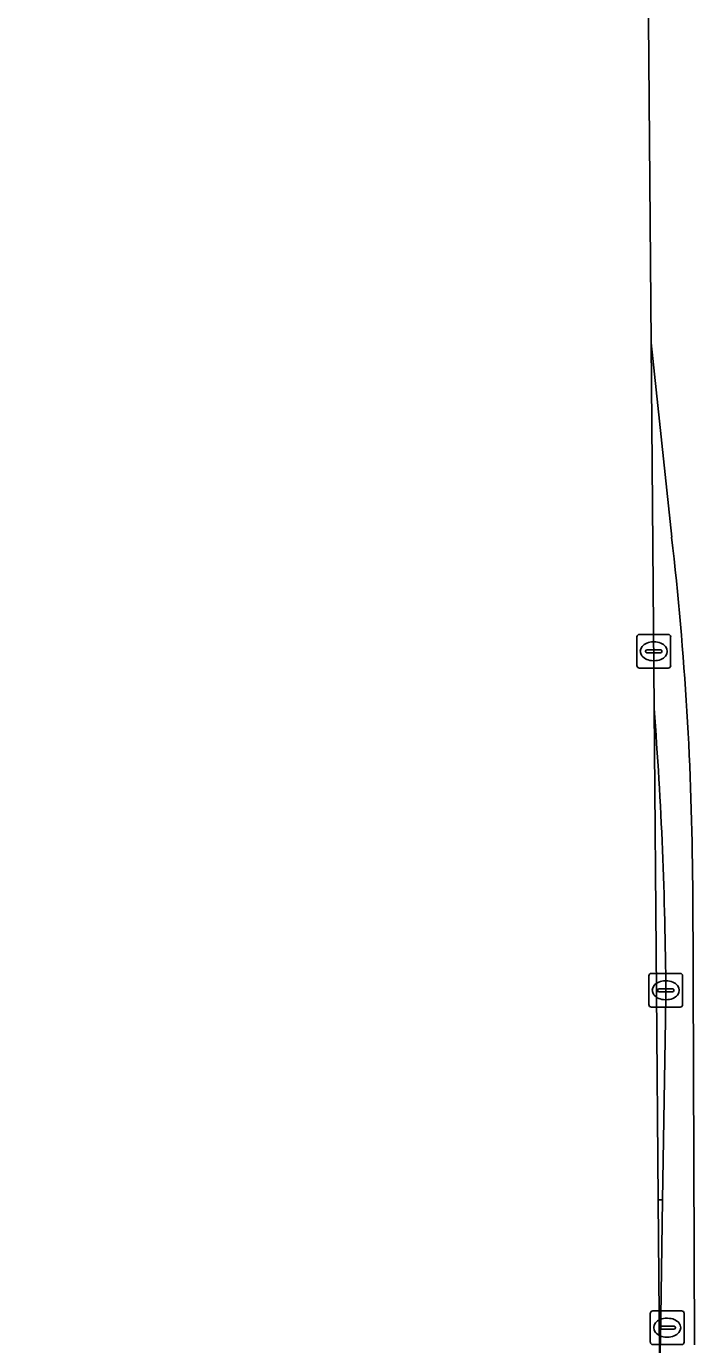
# Model space of a CAD drawing. Extents: x 160856 to 161310, y 384024 to 384878.
# Drawn here: x 161112.03 to 161131.84, y 384255.99 to 384295.05 of the extents above; entities that cross this region are included whole.
import ezdxf

# ---------------------------------------------------------------- set-up
doc = ezdxf.new("R2010")
doc.units = 0
for name, color, linetype in [('IMGEO_Fietspad_gesloten', 7, 'Continuous'), ('IMGEO_Fietspad_open', 7, 'Continuous'), ('IMGEO_Kolk', 7, 'Continuous'), ('IMGEO_Parkeervlak_open', 7, 'Continuous'), ('IMGEO_Voetpad_open', 7, 'Continuous')]:
    doc.layers.add(name, color=color, linetype=linetype)

msp = doc.modelspace()

# ---------------------------------------------------------------- linework, layer by layer
at = {"layer": 'IMGEO_Fietspad_gesloten'}
for points in [[(161114.316, 384358.942), (161112.031, 384357.896), (161127.696, 384321.331), (161130.392, 384305.052), (161130.473, 384295.252), (161130.552, 384285.673)], [(161130.552, 384285.673), (161131.163, 384279.913)], [(161131.786, 384269.584), (161131.844, 384255.987)]]:
    msp.add_lwpolyline(points, dxfattribs=at)
msp.add_arc((161036.627, 384269.028), 95.16, 0.33492, 6.56837, dxfattribs=at)
at = {"layer": 'IMGEO_Fietspad_open'}
for points in [[(161131.163, 384279.913), (161130.552, 384285.673), (161130.642, 384274.837)], [(161131.844, 384255.987), (161131.786, 384269.584)], [(161130.99, 384266.451), (161130.99, 384266.406), (161130.978, 384265.608), (161130.894, 384260.276), (161130.829, 384256.122)]]:
    msp.add_lwpolyline(points, dxfattribs=at)
for centre, radius, start, end in [((161036.627, 384269.028), 95.16, 0.33492, 6.56837), ((161012.207, 384265.72), 118.785, 0.35278, 4.40188), ((160713.448, 384260.382), 417.403, 358.30454, 359.41527)]:
    msp.add_arc(centre, radius, start, end, dxfattribs=at)
at = {"layer": 'IMGEO_Kolk'}
for p, q in [((161130.132, 384276.109), (161130.132, 384276.961)), ((161130.207, 384277.035), (161131.059, 384277.035)), ((161130.62, 384276.815), (161130.645, 384276.815)), ((161131.133, 384276.961), (161131.133, 384276.109)), ((161130.391, 384276.529), (161130.391, 384276.541)), ((161130.829, 384276.492), (161130.431, 384276.492)), ((161130.434, 384276.578), (161130.832, 384276.578)), ((161130.875, 384276.541), (161130.875, 384276.529)), ((161131.059, 384276.035), (161130.207, 384276.035)), ((161130.643, 384276.255), (161130.618, 384276.255)), ((161130.562, 384266.99), (161131.414, 384266.99)), ((161130.487, 384266.064), (161130.487, 384266.916)), ((161130.975, 384266.77), (161131, 384266.77)), ((161131.488, 384266.916), (161131.488, 384266.064)), ((161130.746, 384266.484), (161130.746, 384266.496)), ((161131.184, 384266.447), (161130.786, 384266.447)), ((161130.789, 384266.533), (161131.187, 384266.533)), ((161130.998, 384266.21), (161130.973, 384266.21)), ((161131.23, 384266.496), (161131.23, 384266.484)), ((161131.414, 384265.99), (161130.562, 384265.99)), ((161130.53, 384256.065), (161130.53, 384256.917)), ((161130.605, 384256.991), (161131.457, 384256.991)), ((161131.531, 384256.917), (161131.531, 384256.065)), ((161130.789, 384256.485), (161130.789, 384256.497)), ((161131.227, 384256.448), (161130.829, 384256.448)), ((161130.832, 384256.534), (161131.23, 384256.534)), ((161131.018, 384256.771), (161131.043, 384256.771)), ((161131.273, 384256.497), (161131.273, 384256.485)), ((161131.041, 384256.211), (161131.016, 384256.211)), ((161131.457, 384255.991), (161130.605, 384255.991))]:
    msp.add_line(p, q, dxfattribs=at)
for points in [[(161130.132, 384276.109), (161130.132, 384276.961)], [(161130.207, 384277.035), (161131.059, 384277.035)], [(161131.133, 384276.961), (161131.133, 384276.109)], [(161131.059, 384276.035), (161130.207, 384276.035)], [(161130.562, 384266.99), (161131.414, 384266.99)], [(161130.487, 384266.064), (161130.487, 384266.916)], [(161131.488, 384266.916), (161131.488, 384266.064)], [(161131.414, 384265.99), (161130.562, 384265.99)], [(161130.53, 384256.065), (161130.53, 384256.917)], [(161130.605, 384256.991), (161131.457, 384256.991)], [(161131.531, 384256.917), (161131.531, 384256.065)], [(161131.457, 384255.991), (161130.605, 384255.991)]]:
    msp.add_lwpolyline(points, dxfattribs=at)
for centre, radius, start, end in [((161130.209, 384276.959), 0.0765, 91.552, 178.448), ((161130.209, 384276.959), 0.0765, 91.552, 178.448), ((161131.057, 384276.959), 0.0765, 1.552, 88.448), ((161131.057, 384276.959), 0.0765, 1.552, 88.448), ((161130.431, 384276.538), 0.0403, 85.8775, 175.7526), ((161130.428, 384276.528), 0.0366, 178.938, 274.7102), ((161130.832, 384276.535), 0.043, 264.8664, 352.4533), ((161130.836, 384276.54), 0.0386, 1.7309, 96.639), ((161130.209, 384276.111), 0.0765, 181.552, 268.448), ((161130.209, 384276.111), 0.0765, 181.552, 268.448), ((161131.057, 384276.111), 0.0765, 271.552, 358.448), ((161131.057, 384276.111), 0.0765, 271.552, 358.448), ((161130.564, 384266.914), 0.0765, 91.552, 178.448), ((161130.564, 384266.914), 0.0765, 91.552, 178.448), ((161131.412, 384266.914), 0.0765, 1.552, 88.448), ((161131.412, 384266.914), 0.0765, 1.552, 88.448), ((161130.786, 384266.493), 0.0403, 85.8775, 175.7526), ((161130.783, 384266.483), 0.0366, 178.938, 274.7102), ((161131.187, 384266.49), 0.043, 264.8664, 352.4533), ((161131.191, 384266.495), 0.0386, 1.7309, 96.639), ((161130.564, 384266.066), 0.0765, 181.552, 268.448), ((161130.564, 384266.066), 0.0765, 181.552, 268.448), ((161131.412, 384266.066), 0.0765, 271.552, 358.448), ((161131.412, 384266.066), 0.0765, 271.552, 358.448), ((161130.607, 384256.915), 0.0765, 91.552, 178.448), ((161130.607, 384256.915), 0.0765, 91.552, 178.448), ((161131.455, 384256.915), 0.0765, 1.552, 88.448), ((161131.455, 384256.915), 0.0765, 1.552, 88.448), ((161130.829, 384256.494), 0.0403, 85.8775, 175.7526), ((161130.826, 384256.484), 0.0366, 178.938, 274.7102), ((161131.23, 384256.491), 0.043, 264.8664, 352.4533), ((161131.234, 384256.496), 0.0386, 1.7309, 96.639), ((161130.607, 384256.067), 0.0765, 181.552, 268.448), ((161130.607, 384256.067), 0.0765, 181.552, 268.448), ((161131.455, 384256.067), 0.0765, 271.552, 358.448), ((161131.455, 384256.067), 0.0765, 271.552, 358.448)]:
    msp.add_arc(centre, radius, start, end, dxfattribs=at)
for centre, major_axis, ratio, start_param, end_param in [((161130.619, 384276.535), (-0.387, 0.002), 0.722429, 4.712389, 7.853982), ((161130.644, 384276.535), (-0.39, 0.002), 0.717154, 1.570796, 4.712389), ((161130.974, 384266.49), (-0.387, 0.002), 0.722429, 4.712389, 7.853982), ((161130.999, 384266.49), (-0.39, 0.002), 0.717154, 1.570796, 4.712389), ((161131.017, 384256.491), (-0.387, 0.002), 0.722429, 4.712389, 7.853982), ((161131.042, 384256.491), (-0.39, 0.002), 0.717154, 1.570796, 4.712389)]:
    msp.add_ellipse(centre, major_axis=major_axis, ratio=ratio, start_param=start_param, end_param=end_param, dxfattribs=at)
at = {"layer": 'IMGEO_Parkeervlak_open'}
msp.add_lwpolyline([(161130.762, 384260.277), (161130.894, 384260.276), (161130.978, 384265.608), (161130.99, 384266.406), (161130.99, 384266.451), (161130.711, 384266.443)], close=True, dxfattribs=at)
at = {"layer": 'IMGEO_Voetpad_open'}
for points in [[(161130.642, 384274.837), (161130.711, 384266.443), (161130.99, 384266.451)], [(161130.762, 384260.277), (161130.8, 384255.718), (161130.023, 384248.063), (161130.668, 384248.032)], [(161130.829, 384256.122), (161130.894, 384260.276), (161130.762, 384260.277)]]:
    msp.add_lwpolyline(points, dxfattribs=at)
for centre, radius, start, end in [((161012.207, 384265.72), 118.785, 0.35278, 4.40188), ((160713.448, 384260.382), 417.403, 358.30454, 359.41527)]:
    msp.add_arc(centre, radius, start, end, dxfattribs=at)

doc.saveas('drawing.dxf')
